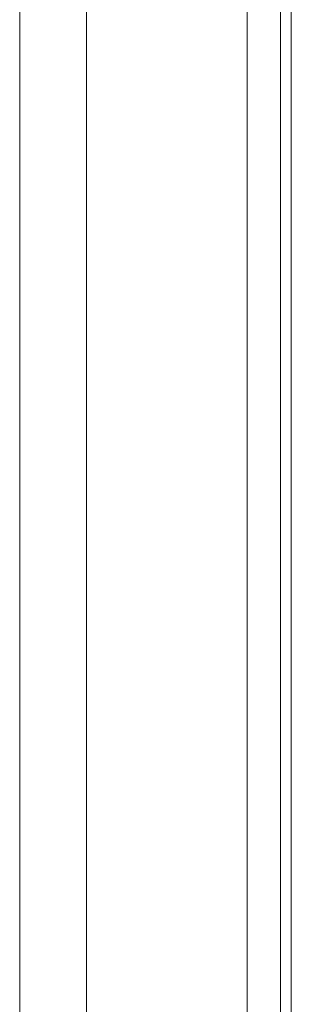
# Model space of a CAD drawing. Header units: inches. Extents: x 424 to 2043, y -237 to 445.
# Tile 864 of 965: x 880.231 to 880.3219, y 225.3321 to 225.662. Entities that reach past the tile are written whole.
import ezdxf

# ---------------------------------------------------------------- set-up
doc = ezdxf.new("R2010")
doc.units = ezdxf.units.IN
doc.header["$MEASUREMENT"] = 0
doc.layers.add('A-DOOR', color=31, linetype='Continuous', lineweight=9)

# ---------------------------------------------------------------- blocks, each defined once
blk = doc.blocks.new('5-panel_Bi-fold_external_door_10806 - Type 1-V68-Section 1')
at = {"layer": 'A-DOOR'}
for p, q in [((-96.57938, 12.33857), (-96.57938, 9.6)), ((-96.56822, 12.26274), (-96.56822, 9.70176)), ((-96.56466, 12.26274), (-96.56466, 9.70176)), ((-96.65551, 9.79096), (-96.65551, 10.751)), ((-96.63312, 10.751), (-96.63312, 9.79096))]:
    blk.add_line(p, q, dxfattribs=at)

msp = doc.modelspace()

# ---------------------------------------------------------------- block references
at = {"layer": 'A-DOOR'}
msp.add_blockref('5-panel_Bi-fold_external_door_10806 - Type 1-V68-Section 1', (976.88654, 215.09721), dxfattribs=at)

doc.saveas('drawing.dxf')
